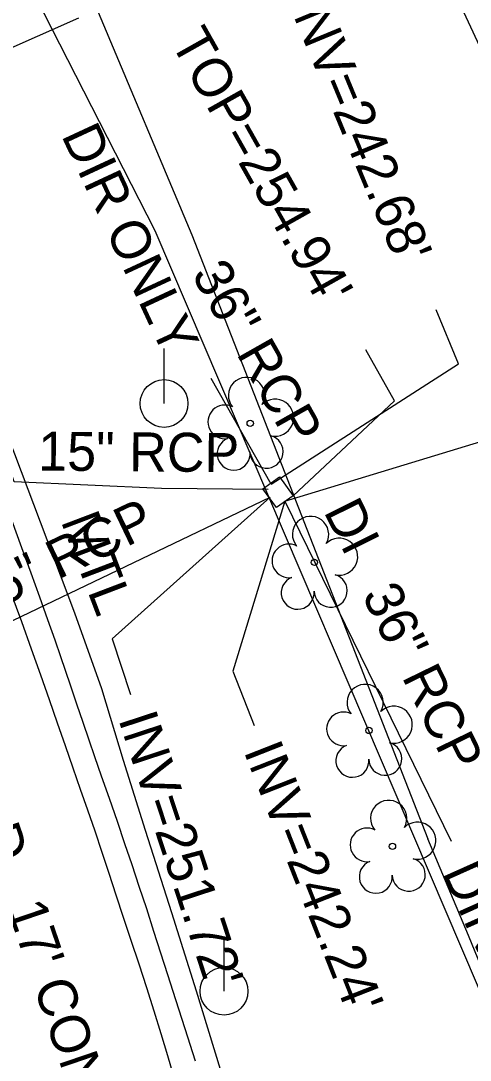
# Model space of a CAD drawing. Extents: x 2100323 to 2109811, y 740376 to 749755.
# Drawn here: x 2106943.6 to 2106989.7, y 745868.6 to 745975.3 of the extents above; entities that cross this region are included whole.
import ezdxf

# ---------------------------------------------------------------- set-up
doc = ezdxf.new("R2010")
doc.units = 0
for name, color, linetype in [('Exist Building', 7, 'Continuous'), ('Exist Guardrail', 7, 'Continuous'), ('Exist Guardrail Text', 7, 'Continuous'), ('Exist Horizontal Alignment', 7, 'Continuous'), ('Exist Right of Way Line', 7, 'Continuous'), ('Exist Roads Curbs', 7, 'Continuous'), ('Exist Roads EOP', 7, 'Continuous'), ('Exist Roads EOP Text', 7, 'Continuous'), ('Exist Structure Minor Drop Inlet', 7, 'Continuous'), ('Exist Structure Minor Drop Inlet Text', 7, 'Continuous'), ('Exist Structure Minor Drop Inlet Top Elevation', 7, 'Continuous'), ('Exist Structure Minor Pipes RCP 15 Inch', 7, 'Continuous'), ('Exist Structure Minor Pipes RCP 15 Inch Invert', 7, 'Continuous'), ('Exist Structure Minor Pipes RCP 15 Inch Leader', 7, 'Continuous'), ('Exist Structure Minor Pipes RCP 15 Inch Text', 7, 'Continuous'), ('Exist Structure Minor Pipes RCP 36 Inch', 7, 'Continuous'), ('Exist Structure Minor Pipes RCP 36 Inch Invert', 7, 'Continuous'), ('Exist Structure Minor Pipes RCP 36 Inch Leader', 7, 'Continuous'), ('Exist Structure Minor Pipes RCP 36 Inch Text', 7, 'Continuous'), ('Exist Utilities Power Pole CELL', 7, 'Continuous'), ('Exist Vegetation Hedge Row', 7, 'Continuous'), ('Exist Vegetation Tree CELL', 7, 'Continuous')]:
    doc.layers.add(name, color=color, linetype=linetype)

msp = doc.modelspace()

# ---------------------------------------------------------------- linework, layer by layer
at = {"layer": 'Exist Building'}
msp.add_lwpolyline([(2107026, 745890.1), (2107066.89, 745909.15), (2107053.04, 745938.88), (2107048, 745936.53), (2107041.65, 745950.15), (2107022.4, 745941.18), (2107014.27, 745958.64), (2107036.7, 745969.09), (2107019.61, 746005.77), (2106983.12, 745988.77), (2107000.23, 745952.05), (2107008.46, 745955.89), (2107016.62, 745938.38), (2107010.99, 745935.76), (2107017.37, 745922.08), (2107013.18, 745920.12), (2107015.12, 745915.95), (2107014.17, 745915.5)], close=True, dxfattribs=at)
at = {"layer": 'Exist Guardrail'}
msp.add_lwpolyline([(2106930.33, 745962.68), (2106931.25, 745960.25), (2106933.62, 745954.44), (2106935.97, 745948.59), (2106939.08, 745940.72), (2106942.91, 745930.83), (2106946.23, 745922.02), (2106949.09, 745914.49), (2106951.85, 745906.73), (2106954.06, 745899.39), (2106956.34, 745892.19), (2106959.04, 745883.76), (2106961.56, 745875.7), (2106964.02, 745867.66)], dxfattribs=at)
at = {"layer": 'Exist Horizontal Alignment'}
msp.add_arc((2108313.04, 744202.32), 1909.86, 114.45205, 140.95358, dxfattribs=at)
msp.add_spline([(2106911.41, 745943.57), (2106912.31, 745941.38), (2106913.2, 745939.19), (2106914.09, 745937), (2106914.98, 745934.81), (2106915.88, 745932.62), (2106916.77, 745930.43), (2106917.66, 745928.24), (2106918.54, 745926.05), (2106919.43, 745923.86), (2106920.32, 745921.66), (2106921.2, 745919.47), (2106922.08, 745917.27), (2106922.96, 745915.08), (2106923.84, 745912.88), (2106924.71, 745910.69), (2106925.58, 745908.49), (2106926.45, 745906.29), (2106927.31, 745904.09), (2106928.18, 745901.88), (2106929.03, 745899.68), (2106929.89, 745897.48), (2106930.74, 745895.27), (2106931.59, 745893.06), (2106932.43, 745890.85), (2106933.27, 745888.64), (2106934.1, 745886.43), (2106934.93, 745884.21), (2106935.75, 745881.99), (2106936.57, 745879.78), (2106937.38, 745877.55), (2106938.19, 745875.33), (2106938.99, 745873.11), (2106939.79, 745870.88), (2106940.58, 745868.65), (2106941.36, 745866.42), (2106942.14, 745864.19), (2106942.91, 745861.95), (2106943.67, 745859.71), (2106944.42, 745857.47), (2106945.17, 745855.23), (2106945.91, 745852.98), (2106946.65, 745850.73), (2106947.37, 745848.48), (2106948.09, 745846.23), (2106948.8, 745843.97), (2106949.5, 745841.71), (2106950.19, 745839.45), (2106950.87, 745837.19), (2106951.55, 745834.92), (2106952.21, 745832.65), (2106952.87, 745830.38), (2106953.51, 745828.1), (2106954.15, 745825.83), (2106954.77, 745823.55), (2106955.39, 745821.26), (2106955.99, 745818.98), (2106956.59, 745816.69), (2106957.17, 745814.39), (2106957.74, 745812.1), (2106958.3, 745809.8), (2106958.85, 745807.5), (2106959.39, 745805.2), (2106959.91, 745802.89), (2106960.43, 745800.58), (2106960.93, 745798.27), (2106961.41, 745795.96), (2106961.89, 745793.64), (2106962.35, 745791.32), (2106962.8, 745789), (2106963.24, 745786.68), (2106963.66, 745784.35), (2106964.07, 745782.02), (2106964.46, 745779.69), (2106964.84, 745777.36)], degree=3, dxfattribs=at)
at = {"layer": 'Exist Right of Way Line'}
for p, q in [((2106921.56, 746023.92), (2106957.32, 745953.75)), ((2106957.32, 745953.75), (2107019.95, 745806.98))]:
    msp.add_line(p, q, dxfattribs=at)
at = {"layer": 'Exist Roads Curbs'}
for points in [[(2106961.47, 745868.49), (2106960.43, 745871.8), (2106959.48, 745874.77), (2106958.66, 745877.35), (2106957.94, 745879.57), (2106957.22, 745881.81), (2106956.48, 745884.11), (2106955.72, 745886.4), (2106954.99, 745888.63), (2106954.25, 745890.8), (2106953.48, 745893.08), (2106952.65, 745895.46), (2106951.85, 745897.75), (2106951.17, 745899.72), (2106950.59, 745901.44), (2106949.98, 745903.23), (2106949.33, 745905.14), (2106948.69, 745906.99), (2106948.15, 745908.58), (2106947.67, 745909.99), (2106947.08, 745911.69), (2106946.34, 745913.77), (2106945.51, 745916.1), (2106944.62, 745918.56), (2106943.67, 745921.16), (2106942.63, 745924)], [(2107041.65, 745793.21), (2107037.95, 745793.92), (2107033.62, 745795.61), (2107028.08, 745798.68), (2107025.47, 745800.86), (2107020.98, 745805.46), (2107018.95, 745809.12), (2107002.86, 745848.64), (2106989.49, 745881.37), (2106985.32, 745891.32)]]:
    msp.add_lwpolyline(points, dxfattribs=at)
at = {"layer": 'Exist Roads EOP'}
for points in [[(2106951.51, 745976.17), (2106961.11, 745953.32), (2106985.32, 745891.32)], [(2106942.56, 745916.57), (2106943.63, 745913.61), (2106944.64, 745910.8), (2106945.59, 745908.13), (2106946.47, 745905.61), (2106947.31, 745903.2), (2106948.13, 745900.87), (2106948.91, 745898.61), (2106949.67, 745896.42), (2106950.41, 745894.28), (2106951.15, 745892.12), (2106951.87, 745889.95), (2106952.59, 745887.78), (2106953.32, 745885.57), (2106954.08, 745883.28), (2106954.85, 745880.92), (2106955.66, 745878.49), (2106956.45, 745876.05), (2106957.21, 745873.66), (2106957.93, 745871.33), (2106958.61, 745869.05), (2106959.31, 745866.69)]]:
    msp.add_lwpolyline(points, dxfattribs=at)
at = {"layer": 'Exist Structure Minor Drop Inlet'}
msp.add_lwpolyline([(2106968.41, 745927.24), (2106970.11, 745928.46), (2106971.51, 745926.53), (2106969.81, 745925.3)], close=True, dxfattribs=at)
at = {"layer": 'Exist Structure Minor Drop Inlet Top Elevation'}
msp.add_lwpolyline([(2106971.49, 745926.52), (2106981.9, 745936.28), (2106978.96, 745941.51)], dxfattribs=at)
at = {"layer": 'Exist Structure Minor Pipes RCP 15 Inch'}
for p, q in [((2106968.93, 745927.17), (2106958.01, 745927.26)), ((2106927.62, 745906.47), (2106969.16, 745926.37))]:
    msp.add_line(p, q, dxfattribs=at)
at = {"layer": 'Exist Structure Minor Pipes RCP 15 Inch Leader'}
for points in [[(2106958.01, 745927.26), (2106942.9, 745927.96), (2106940.93, 745933.62)], [(2106969.16, 745926.37), (2106952.95, 745911.83), (2106954.82, 745906.13)]]:
    msp.add_lwpolyline(points, dxfattribs=at)
at = {"layer": 'Exist Structure Minor Pipes RCP 36 Inch'}
for p, q in [((2106969.26, 745927.72), (2106963.11, 745938.56)), ((2106970.65, 745925.95), (2106987.7, 745891.05))]:
    msp.add_line(p, q, dxfattribs=at)
at = {"layer": 'Exist Structure Minor Pipes RCP 36 Inch Leader'}
for points in [[(2106969.26, 745927.72), (2106988.45, 745940.06), (2106986.16, 745945.6)], [(2106970.65, 745925.95), (2106999.07, 745934.61), (2107001.75, 745929.24)], [(2106970.65, 745925.95), (2106965.32, 745908.51), (2106967.52, 745902.93)]]:
    msp.add_lwpolyline(points, dxfattribs=at)
at = {"layer": 'Exist Utilities Power Pole CELL'}
for p, q in [((2106958.26, 745935.99), (2106958.26, 745941.62)), ((2106958.26, 745935.99), (2106958.26, 745935.99)), ((2106964.41, 745875.66), (2106964.41, 745881.29)), ((2106964.41, 745875.66), (2106964.41, 745875.66))]:
    msp.add_line(p, q, dxfattribs=at)
for centre in [(2106958.26, 745935.99), (2106964.41, 745875.66)]:
    msp.add_circle(centre, 2.45, dxfattribs=at)
at = {"layer": 'Exist Vegetation Hedge Row'}
msp.add_lwpolyline([(2106949.5, 745975.53), (2106936.43, 745969.77), (2106928.06, 745969.44), (2106897.32, 746044.82), (2106904.47, 746048.33), (2106896.75, 746068.3), (2106898.16, 746072.34)], dxfattribs=at)
at = {"layer": 'Exist Vegetation Tree CELL'}
for p, q in [((2106967.1, 745933.95), (2106967.1, 745933.95)), ((2106973.68, 745919.68), (2106973.68, 745919.68)), ((2106979.28, 745902.43), (2106979.28, 745902.43)), ((2106981.69, 745890.53), (2106981.69, 745890.53))]:
    msp.add_line(p, q, dxfattribs=at)
for centre in [(2106967.1, 745933.95), (2106973.68, 745919.68), (2106979.28, 745902.43), (2106981.69, 745890.53)]:
    msp.add_circle(centre, 0.326, dxfattribs=at)
for centre, radius, start, end in [((2106966.72, 745936.82), 1.86, 330.1651, 219.7134), ((2106964.49, 745934.1), 1.73, 62.6636, 279.3457), ((2106969.65, 745934.54), 1.9, 257.1011, 134.1999), ((2106965.4, 745930.83), 1.69, 111.5671, 6.231), ((2106968.77, 745931.05), 1.7, 181.2822, 74.56), ((2106973.29, 745922.55), 1.86, 330.1651, 219.7134), ((2106976.23, 745920.26), 1.9, 257.1011, 134.1999), ((2106971.07, 745919.83), 1.73, 62.6636, 279.3457), ((2106971.97, 745916.56), 1.69, 111.5671, 6.231), ((2106975.35, 745916.78), 1.7, 181.2822, 74.56), ((2106978.89, 745905.31), 1.86, 330.1651, 219.7134), ((2106981.83, 745903.02), 1.9, 257.1011, 134.1999), ((2106976.67, 745902.59), 1.73, 62.6636, 279.3457), ((2106977.58, 745899.31), 1.69, 111.5671, 6.231), ((2106980.95, 745899.53), 1.7, 181.2822, 74.56), ((2106981.3, 745893.4), 1.86, 330.1651, 219.7134), ((2106984.24, 745891.12), 1.9, 257.1011, 134.1999), ((2106979.08, 745890.68), 1.73, 62.6636, 279.3457), ((2106979.98, 745887.41), 1.69, 111.5671, 6.231), ((2106983.36, 745887.63), 1.7, 181.2822, 74.56)]:
    msp.add_arc(centre, radius, start, end, dxfattribs=at)

# ---------------------------------------------------------------- texts
at = {"layer": 'Exist Guardrail Text'}
msp.add_text('MTL', height=4, rotation=290.8306, dxfattribs=at).set_placement((2106947.64, 745923.94))
at = {"layer": 'Exist Roads EOP Text'}
msp.add_text("FAIRVIEW RD   17' CONC", height=4, rotation=288.8111, dxfattribs=at).set_placement((2106929.36, 745921.67))
at = {"layer": 'Exist Structure Minor Drop Inlet Text'}
msp.add_text('DI', height=4, rotation=296.4617, dxfattribs=at).set_placement((2106974.58, 745924.93))
at = {"layer": 'Exist Structure Minor Drop Inlet Top Elevation'}
msp.add_text("TOP=254.94'", height=4, rotation=299.3958, dxfattribs=at).set_placement((2106958.86, 745973.12))
at = {"layer": 'Exist Structure Minor Pipes RCP 15 Inch Invert'}
msp.add_text("INV=251.72'", height=4, rotation=288.1593, dxfattribs=at).set_placement((2106953.54, 745903.61))
at = {"layer": 'Exist Structure Minor Pipes RCP 15 Inch Text'}
for rotation, p in [(359.5406, (2106945.33, 745929.11)), (25.5925, (2106939, 745913.87))]:
    msp.add_text('15" RCP', height=4, rotation=rotation, dxfattribs=at).set_placement(p)
at = {"layer": 'Exist Structure Minor Pipes RCP 36 Inch Invert'}
for s, rotation, p in [("INV=242.68'", 292.4719, (2106970.93, 745977.19)), ('DIR ONLY', 294.9149, (2106947.68, 745963.53)), ("INV=242.24'", 291.4748, (2106966.39, 745900.33)), ('DIR ONLY', 294.1447, (2106986.74, 745887.85))]:
    msp.add_text(s, height=4, rotation=rotation, dxfattribs=at).set_placement(p)
at = {"layer": 'Exist Structure Minor Pipes RCP 36 Inch Text'}
for rotation, p in [(299.5576, (2106961.02, 745949.25)), (296.0422, (2106978.51, 745916.34))]:
    msp.add_text('36" RCP', height=4, rotation=rotation, dxfattribs=at).set_placement(p)

doc.saveas('drawing.dxf')
